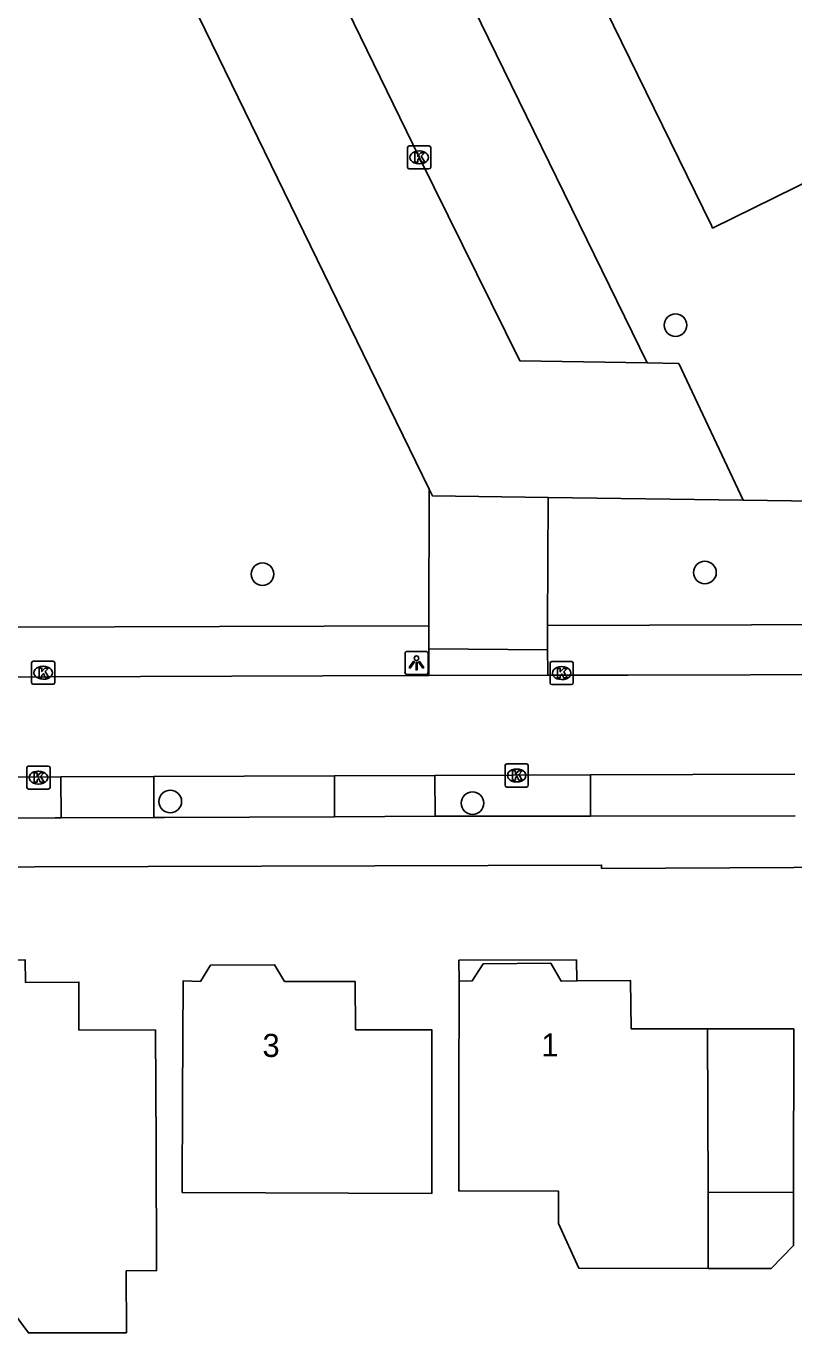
# Model space of a CAD drawing. Extents: x 160457 to 162082, y 388340 to 389736.
# Drawn here: x 160955.3 to 160988.6, y 388669.4 to 388725.9 of the extents above; entities that cross this region are included whole.
import ezdxf

# ---------------------------------------------------------------- set-up
doc = ezdxf.new("R2010")
doc.units = 0
for name, color, linetype in [('IMGEO_Boom', 7, 'Continuous'), ('IMGEO_Groenvoorziening', 7, 'Continuous'), ('IMGEO_Hek', 7, 'Continuous'), ('IMGEO_Kolk', 7, 'Continuous'), ('IMGEO_Lichtpunt', 7, 'Continuous'), ('IMGEO_Pand', 7, 'Continuous'), ('IMGEO_Pand_nummerreeks', 7, 'Continuous'), ('IMGEO_Pand_overbouw', 7, 'Continuous'), ('IMGEO_Parkeervlak_open', 7, 'Continuous'), ('IMGEO_Rijbaan_lokaal_open', 7, 'Continuous'), ('IMGEO_Voetpad_open', 7, 'Continuous')]:
    doc.layers.add(name, color=color, linetype=linetype)

msp = doc.modelspace()

# ---------------------------------------------------------------- linework, layer by layer
at = {"layer": 'IMGEO_Boom'}
for centre in [(160983.456, 388713.002), (160965.574, 388702.215), (160984.729, 388702.292), (160961.584, 388692.373), (160974.663, 388692.304)]:
    msp.add_circle(centre, 0.489, dxfattribs=at)
at = {"layer": 'IMGEO_Groenvoorziening'}
msp.add_lwpolyline([(160986.381, 388705.418), (161000, 388705.227), (161020.646, 388704.937)], dxfattribs=at)
at = {"layer": 'IMGEO_Hek'}
msp.add_lwpolyline([(160983.598, 388711.346), (160986.381, 388705.418)], dxfattribs=at)
at = {"layer": 'IMGEO_Kolk'}
for p, q in [((160971.855, 388719.838), (160971.855, 388720.69)), ((160971.93, 388720.764), (160972.782, 388720.764)), ((160972.856, 388720.69), (160972.856, 388719.838)), ((160972.343, 388720.544), (160972.368, 388720.544)), ((160972.782, 388719.764), (160971.93, 388719.764)), ((160972.366, 388719.984), (160972.341, 388719.984)), ((160955.58, 388697.522), (160955.58, 388698.374)), ((160955.655, 388698.448), (160956.507, 388698.448)), ((160956.068, 388698.228), (160956.093, 388698.228)), ((160956.581, 388698.374), (160956.581, 388697.522)), ((160978.025, 388697.507), (160978.025, 388698.359)), ((160978.1, 388698.433), (160978.952, 388698.433)), ((160978.513, 388698.213), (160978.538, 388698.213)), ((160979.026, 388698.359), (160979.026, 388697.507)), ((160956.507, 388697.448), (160955.655, 388697.448)), ((160956.091, 388697.668), (160956.066, 388697.668)), ((160978.952, 388697.433), (160978.1, 388697.433)), ((160978.536, 388697.653), (160978.511, 388697.653)), ((160955.377, 388692.983), (160955.377, 388693.835)), ((160955.452, 388693.909), (160956.304, 388693.909)), ((160955.865, 388693.689), (160955.89, 388693.689)), ((160956.378, 388693.835), (160956.378, 388692.983)), ((160976.078, 388693.074), (160976.078, 388693.926)), ((160976.153, 388694), (160977.005, 388694)), ((160976.566, 388693.78), (160976.591, 388693.78)), ((160977.079, 388693.926), (160977.079, 388693.074)), ((160956.304, 388692.909), (160955.452, 388692.909)), ((160955.888, 388693.129), (160955.863, 388693.129)), ((160977.005, 388693), (160976.153, 388693)), ((160976.589, 388693.22), (160976.564, 388693.22))]:
    msp.add_line(p, q, dxfattribs=at)
for points in [[(160971.855, 388719.838), (160971.855, 388720.69)], [(160971.93, 388720.764), (160972.782, 388720.764)], [(160972.856, 388720.69), (160972.856, 388719.838)], [(160972.176, 388720.464), (160972.299, 388720.464), (160972.299, 388720.313), (160972.429, 388720.464), (160972.593, 388720.464), (160972.447, 388720.313), (160972.6, 388720.064), (160972.448, 388720.064), (160972.363, 388720.228), (160972.299, 388720.161), (160972.299, 388720.064), (160972.176, 388720.064), (160972.176, 388720.464)], [(160972.782, 388719.764), (160971.93, 388719.764)], [(160955.58, 388697.522), (160955.58, 388698.374)], [(160955.655, 388698.448), (160956.507, 388698.448)], [(160955.901, 388698.148), (160956.024, 388698.148), (160956.024, 388697.997), (160956.154, 388698.148), (160956.318, 388698.148), (160956.172, 388697.997), (160956.325, 388697.748), (160956.173, 388697.748), (160956.088, 388697.912), (160956.024, 388697.845), (160956.024, 388697.748), (160955.901, 388697.748), (160955.901, 388698.148)], [(160956.581, 388698.374), (160956.581, 388697.522)], [(160978.025, 388697.507), (160978.025, 388698.359)], [(160978.1, 388698.433), (160978.952, 388698.433)], [(160978.346, 388698.133), (160978.469, 388698.133), (160978.469, 388697.982), (160978.599, 388698.133), (160978.763, 388698.133), (160978.617, 388697.982), (160978.77, 388697.733), (160978.618, 388697.733), (160978.533, 388697.897), (160978.469, 388697.83), (160978.469, 388697.733), (160978.346, 388697.733), (160978.346, 388698.133)], [(160979.026, 388698.359), (160979.026, 388697.507)], [(160956.507, 388697.448), (160955.655, 388697.448)], [(160978.952, 388697.433), (160978.1, 388697.433)], [(160955.377, 388692.983), (160955.377, 388693.835)], [(160955.452, 388693.909), (160956.304, 388693.909)], [(160955.698, 388693.609), (160955.821, 388693.609), (160955.821, 388693.458), (160955.951, 388693.609), (160956.115, 388693.609), (160955.969, 388693.458), (160956.122, 388693.209), (160955.97, 388693.209), (160955.885, 388693.373), (160955.821, 388693.306), (160955.821, 388693.209), (160955.698, 388693.209), (160955.698, 388693.609)], [(160956.378, 388693.835), (160956.378, 388692.983)], [(160976.078, 388693.074), (160976.078, 388693.926)], [(160976.153, 388694), (160977.005, 388694)], [(160976.399, 388693.7), (160976.522, 388693.7), (160976.522, 388693.549), (160976.652, 388693.7), (160976.816, 388693.7), (160976.67, 388693.549), (160976.823, 388693.3), (160976.671, 388693.3), (160976.586, 388693.464), (160976.522, 388693.397), (160976.522, 388693.3), (160976.399, 388693.3), (160976.399, 388693.7)], [(160977.079, 388693.926), (160977.079, 388693.074)], [(160956.304, 388692.909), (160955.452, 388692.909)], [(160977.005, 388693), (160976.153, 388693)]]:
    msp.add_lwpolyline(points, dxfattribs=at)
for centre, start, end in [((160971.932, 388720.688), 91.552, 178.448), ((160971.932, 388720.688), 91.552, 178.448), ((160972.78, 388720.688), 1.552, 88.448), ((160972.78, 388720.688), 1.552, 88.448), ((160971.932, 388719.84), 181.552, 268.448), ((160971.932, 388719.84), 181.552, 268.448), ((160972.78, 388719.84), 271.552, 358.448), ((160972.78, 388719.84), 271.552, 358.448), ((160955.657, 388698.372), 91.552, 178.448), ((160955.657, 388698.372), 91.552, 178.448), ((160956.505, 388698.372), 1.552, 88.448), ((160956.505, 388698.372), 1.552, 88.448), ((160978.102, 388698.357), 91.552, 178.448), ((160978.102, 388698.357), 91.552, 178.448), ((160978.95, 388698.357), 1.552, 88.448), ((160978.95, 388698.357), 1.552, 88.448), ((160955.657, 388697.524), 181.552, 268.448), ((160955.657, 388697.524), 181.552, 268.448), ((160956.505, 388697.524), 271.552, 358.448), ((160956.505, 388697.524), 271.552, 358.448), ((160978.102, 388697.509), 181.552, 268.448), ((160978.102, 388697.509), 181.552, 268.448), ((160978.95, 388697.509), 271.552, 358.448), ((160978.95, 388697.509), 271.552, 358.448), ((160955.454, 388693.833), 91.552, 178.448), ((160955.454, 388693.833), 91.552, 178.448), ((160956.302, 388693.833), 1.552, 88.448), ((160956.302, 388693.833), 1.552, 88.448), ((160976.155, 388693.924), 91.552, 178.448), ((160976.155, 388693.924), 91.552, 178.448), ((160977.003, 388693.924), 1.552, 88.448), ((160977.003, 388693.924), 1.552, 88.448), ((160955.454, 388692.985), 181.552, 268.448), ((160955.454, 388692.985), 181.552, 268.448), ((160956.302, 388692.985), 271.552, 358.448), ((160956.302, 388692.985), 271.552, 358.448), ((160976.155, 388693.076), 181.552, 268.448), ((160976.155, 388693.076), 181.552, 268.448), ((160977.003, 388693.076), 271.552, 358.448), ((160977.003, 388693.076), 271.552, 358.448)]:
    msp.add_arc(centre, 0.0765, start, end, dxfattribs=at)
for centre, major_axis, ratio, start_param, end_param in [((160972.342, 388720.264), (-0.387, 0.002), 0.722429, 4.712389, 7.853982), ((160972.367, 388720.264), (-0.39, 0.002), 0.717154, 1.570796, 4.712389), ((160956.067, 388697.948), (-0.387, 0.002), 0.722429, 4.712389, 7.853982), ((160956.092, 388697.948), (-0.39, 0.002), 0.717154, 1.570796, 4.712389), ((160978.512, 388697.933), (-0.387, 0.002), 0.722429, 4.712389, 7.853982), ((160978.537, 388697.933), (-0.39, 0.002), 0.717154, 1.570796, 4.712389), ((160955.864, 388693.409), (-0.387, 0.002), 0.722429, 4.712389, 7.853982), ((160955.889, 388693.409), (-0.39, 0.002), 0.717154, 1.570796, 4.712389), ((160976.565, 388693.5), (-0.387, 0.002), 0.722429, 4.712389, 7.853982), ((160976.59, 388693.5), (-0.39, 0.002), 0.717154, 1.570796, 4.712389)]:
    msp.add_ellipse(centre, major_axis=major_axis, ratio=ratio, start_param=start_param, end_param=end_param, dxfattribs=at)
at = {"layer": 'IMGEO_Lichtpunt'}
for p, q in [((160971.745, 388698.779), (160971.745, 388697.972)), ((160971.745, 388698.779), (160971.745, 388697.972)), ((160972.647, 388698.874), (160971.839, 388698.874)), ((160972.647, 388698.874), (160971.839, 388698.874)), ((160972.741, 388697.972), (160972.741, 388698.779)), ((160972.741, 388697.972), (160972.741, 388698.779)), ((160971.839, 388697.878), (160972.647, 388697.878)), ((160971.839, 388697.878), (160972.647, 388697.878))]:
    msp.add_line(p, q, dxfattribs=at)
for points in [[(160972.119, 388698.443), (160972.158, 388698.415), (160971.97, 388698.153), (160971.932, 388698.18), (160972.119, 388698.443)], [(160972.221, 388698.395), (160972.268, 388698.395), (160972.268, 388698.073), (160972.221, 388698.073), (160972.221, 388698.395)], [(160972.331, 388698.415), (160972.369, 388698.442), (160972.556, 388698.18), (160972.517, 388698.152), (160972.331, 388698.415)]]:
    msp.add_lwpolyline(points, dxfattribs=at)
msp.add_circle((160972.244, 388698.577), 0.0994, dxfattribs=at)
for centre, start, end in [((160971.839, 388698.779), 90, 180), ((160971.839, 388698.779), 90, 180), ((160972.647, 388698.779), 0, 90), ((160972.647, 388698.779), 0, 90), ((160971.839, 388697.972), 180, 270), ((160971.839, 388697.972), 180, 270), ((160972.647, 388697.972), 270, 0), ((160972.647, 388697.972), 270, 360)]:
    msp.add_arc(centre, 0.0946, start, end, dxfattribs=at)
at = {"layer": 'IMGEO_Pand'}
for points in [[(160994.446, 388721.812), (160994.186, 388722.342), (160992.005, 388721.275), (160992.265, 388720.746), (160985.061, 388717.206), (160985.007, 388717.316), (160980.412, 388726.718), (160978.766, 388730.087), (160973.602, 388740.653), (160980.818, 388744.18), (160981.077, 388743.649), (160983.269, 388744.72), (160983.009, 388745.25), (160992.728, 388750), (160999.714, 388753.414), (160999.791, 388753.452), (161000, 388753.025), (161001.478, 388750), (161004.954, 388742.889), (161006.623, 388739.473), (161011.231, 388730.046), (161000, 388724.537), (160994.446, 388721.812)], [(160959.679, 388672.057), (160959.684, 388669.372), (160955.442, 388669.364), (160954.449, 388670.709), (160954.439, 388675.376), (160950.234, 388675.367), (160950.215, 388679.517), (160950.192, 388684.516), (160950.166, 388685.48), (160955.297, 388685.519), (160955.31, 388684.538), (160957.63, 388684.55), (160957.623, 388682.48), (160960.947, 388682.476), (160960.968, 388677.477), (160960.99, 388672.06), (160959.679, 388672.057)], [(160962.104, 388675.436), (160962.119, 388679.606), (160962.136, 388684.605), (160962.886, 388684.576), (160963.328, 388685.289), (160966.102, 388685.307), (160966.533, 388684.581), (160969.585, 388684.579), (160969.603, 388682.486), (160972.904, 388682.49), (160972.91, 388677.491), (160972.913, 388675.4), (160962.104, 388675.436)], [(160984.872, 388672.154), (160979.273, 388672.162), (160978.386, 388674.105), (160978.388, 388675.504), (160974.073, 388675.51), (160974.079, 388679.598), (160974.086, 388684.597), (160974.659, 388684.606), (160975.132, 388685.342), (160978.051, 388685.374), (160978.505, 388684.6), (160979.184, 388684.606), (160981.504, 388684.625), (160981.536, 388682.536), (160984.846, 388682.532)], [(160984.846, 388682.532), (160984.864, 388675.453)], [(160984.846, 388682.532), (160988.574, 388682.527), (160988.565, 388675.448)], [(160988.565, 388675.448), (160984.864, 388675.453)], [(160984.864, 388675.453), (160984.872, 388672.154)], [(160988.565, 388675.448), (160988.562, 388673.146), (160987.589, 388672.15), (160984.872, 388672.154)]]:
    msp.add_lwpolyline(points, dxfattribs=at)
at = {"layer": 'IMGEO_Pand_overbouw'}
msp.add_lwpolyline([(160974.086, 388684.597), (160974.659, 388684.606), (160975.132, 388685.342), (160978.051, 388685.374), (160978.505, 388684.6), (160979.184, 388684.606), (160979.164, 388685.511), (160974.08, 388685.501)], close=True, dxfattribs=at)
at = {"layer": 'IMGEO_Parkeervlak_open'}
msp.add_lwpolyline([(160963.059, 388739.275), (160967.518, 388741.446), (160982.232, 388711.367)], dxfattribs=at)
at = {"layer": 'IMGEO_Rijbaan_lokaal_open'}
for points in [[(160982.232, 388711.367), (160976.723, 388711.453), (160972.373, 388720.249), (160968.684, 388727.84), (160963.059, 388739.275)], [(160957.1, 388738.085), (160972.792, 388705.905)], [(160982.232, 388711.367), (160983.598, 388711.346), (160986.381, 388705.418)], [(160977.941, 388705.537), (160972.937, 388705.607), (160972.792, 388705.905)], [(160977.941, 388705.537), (160986.381, 388705.418)], [(161009.246, 388697.99), (161004.354, 388697.923), (160991.997, 388697.868), (160981.384, 388697.846), (160977.921, 388697.839)], [(160972.781, 388697.828), (160972.148, 388697.827), (160952.384, 388697.763)], [(160977.921, 388697.839), (160972.781, 388697.828)], [(160960.871, 388693.455), (160968.686, 388693.483)], [(160968.686, 388693.483), (160973.041, 388693.499)], [(160973.041, 388693.499), (160979.77, 388693.523)], [(160979.77, 388693.523), (160988.624, 388693.555)], [(160952.397, 388693.424), (160956.849, 388693.44)], [(160956.849, 388693.44), (160960.871, 388693.455)]]:
    msp.add_lwpolyline(points, dxfattribs=at)
at = {"layer": 'IMGEO_Voetpad_open'}
for points in [[(160972.792, 388705.905), (160972.778, 388699.983)], [(160977.918, 388699.999), (160977.941, 388705.537)], [(160972.778, 388699.983), (160891.204, 388699.726), (160889.376, 388699.874)], [(160972.776, 388698.985), (160972.778, 388699.983)], [(160977.918, 388699.999), (160977.914, 388698.938)], [(161020.65, 388700.126), (161012.798, 388700.109), (161000, 388700.069), (160977.918, 388699.999)], [(160977.914, 388698.938), (160972.776, 388698.985)], [(160972.781, 388697.828), (160972.781, 388698.001), (160972.776, 388698.985)], [(160977.914, 388698.938), (160977.921, 388698.02), (160977.921, 388697.839)], [(160968.692, 388691.702), (160968.686, 388693.483)], [(160973.041, 388693.499), (160973.048, 388691.732)], [(160979.777, 388691.741), (160979.77, 388693.523)], [(160956.855, 388691.671), (160956.849, 388693.44)], [(160960.871, 388693.455), (160960.877, 388691.679)], [(160949.028, 388691.651), (160949.377, 388691.654), (160956.599, 388691.67), (160956.855, 388691.671)], [(160956.855, 388691.671), (160960.877, 388691.679)], [(160960.877, 388691.679), (160961.34, 388691.68), (160968.692, 388691.702)], [(160968.692, 388691.702), (160973.048, 388691.732)], [(160973.048, 388691.732), (160973.529, 388691.735), (160979.549, 388691.741), (160979.777, 388691.741)], [(160979.777, 388691.741), (160988.63, 388691.757)], [(161012.899, 388689.605), (161000, 388689.555), (160997.422, 388689.545), (160988.583, 388689.51), (160980.252, 388689.478), (160980.256, 388689.617), (160891.912, 388689.351)]]:
    msp.add_lwpolyline(points, dxfattribs=at)

# ---------------------------------------------------------------- texts
at = {"layer": 'IMGEO_Pand_nummerreeks'}
for s, rotation, p in [('3', 359.8, (160965.574, 388681.313)), ('1', 0.2163, (160977.647, 388681.331))]:
    msp.add_text(s, height=1, rotation=rotation, dxfattribs=at).set_placement(p)

doc.saveas('drawing.dxf')
